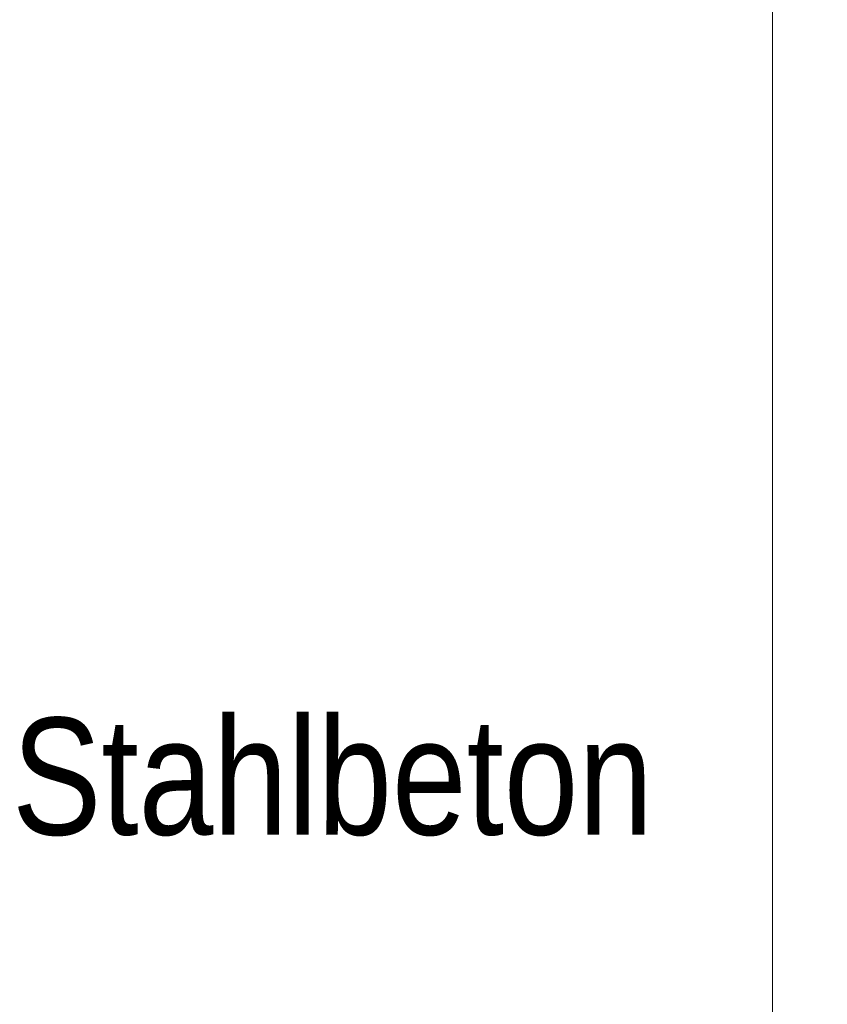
# Model space of a CAD drawing. Extents: x -620 to 300, y 62 to 1107.
# Tile 267 of 288: x 191 to 201, y 926 to 938. Entities that reach past the tile are written whole.
import ezdxf
from ezdxf.lldxf.tags import DXFTag

# ---------------------------------------------------------------- set-up
doc = ezdxf.new("R2010")
doc.units = 0
doc.layers.get('0').update_dxf_attribs({"lineweight": 35})
doc.layers.add('E_Detail_Beschriftung', color=7, linetype='Continuous', lineweight=13, true_color=0x009900)
doc.layers.add('E_Detail_Linie_Text_Bem', color=7, linetype='Continuous', lineweight=13)
doc.styles.get("Standard").update_dxf_attribs({"font": 'ARIALN.TTF'})
tags = doc.linetypes.add('fein_strichliert-A06G9G0V8I', pattern=[4, 1, -2, 1]).pattern_tags.tags
tags[8:9] = [DXFTag(74, 4), DXFTag(75, 0), DXFTag(340, '0'), DXFTag(46, 0.0), DXFTag(50, 0.0), DXFTag(44, 0.0), DXFTag(45, 0.0)]
tags[6:7] = [DXFTag(74, 4), DXFTag(75, 0), DXFTag(340, '0'), DXFTag(46, 0.0), DXFTag(50, 0.0), DXFTag(44, 0.0), DXFTag(45, 0.0)]
tags[4:5] = [DXFTag(74, 4), DXFTag(75, 0), DXFTag(340, '0'), DXFTag(46, 0.0), DXFTag(50, 0.0), DXFTag(44, 0.0), DXFTag(45, 0.0)]

# ---------------------------------------------------------------- blocks, each defined once
blk = doc.blocks.new('Referenz-A06G9G138I')
at = {"layer": 'E_Detail_Linie_Text_Bem', "linetype": 'fein_strichliert-A06G9G0V8I', "ltscale": 0.65}
blk.add_line((200.397, 888.077), (200.397, 949.393), dxfattribs=at)
at = {"layer": 'E_Detail_Beschriftung', "linetype": 'Continuous', "ltscale": 0.13, "insert": (191.295, 929.248), "char_height": 1.4, "attachment_point": 1}
blk.add_mtext('{\\fArial Narrow;Stahlbeton}', dxfattribs=at)

msp = doc.modelspace()

# ---------------------------------------------------------------- block references
at = {"color": 8, "lineweight": 25, "ltscale": 0.25, "true_color": 0x808080}
msp.add_blockref('Referenz-A06G9G138I', (0, 0), dxfattribs=at)

doc.saveas('drawing.dxf')
